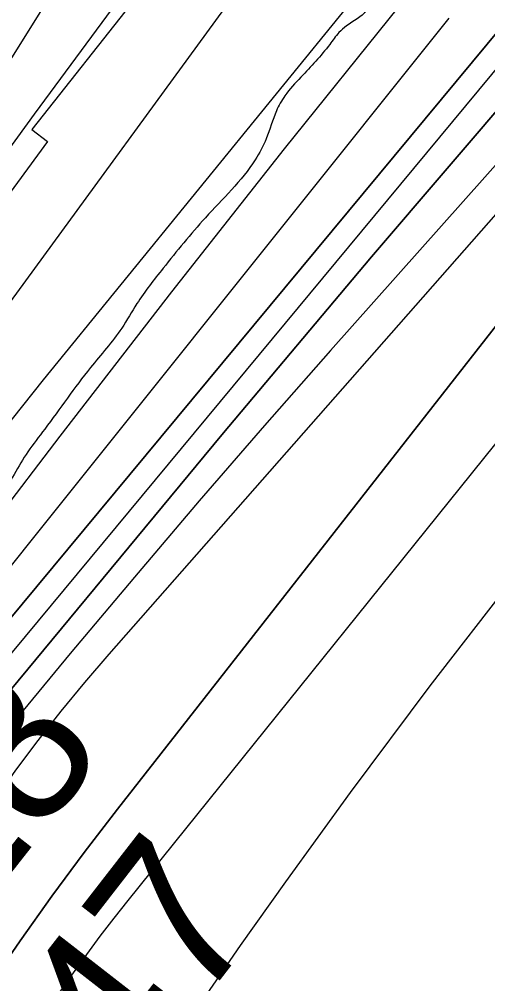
# Model space of a CAD drawing. Extents: x 3324104 to 3361979, y 612876 to 638273.
# Drawn here: x 3334590.1 to 3334793.3, y 622922.1 to 623340.2 of the extents above; entities that cross this region are included whole.
import ezdxf

# ---------------------------------------------------------------- set-up
doc = ezdxf.new("R2010")
doc.units = 0
for name, color, linetype in [('V-RIVR-EDGE', 7, 'Continuous'), ('V-RIVR-RANG', 7, 'Continuous'), ('V-ROAD-CNTR', 7, 'Continuous'), ('V-RRAP-RVMT', 7, 'Continuous'), ('V-TOPO-DPTH', 7, 'Continuous'), ('V-TOPO-MAJR', 7, 'Continuous'), ('V-TOPO-MINR', 7, 'Continuous'), ('V-TOPO-WATR', 7, 'Continuous')]:
    doc.layers.add(name, color=color, linetype=linetype)

msp = doc.modelspace()

# ---------------------------------------------------------------- linework, layer by layer
at = {"layer": 'V-RIVR-EDGE'}
msp.add_spline([(3334928.97, 623567.85), (3334918.71, 623560.2), (3334914.68, 623556.19), (3334911.74, 623548.52), (3334903.31, 623541.96), (3334897.46, 623537.59), (3334883.89, 623523.37), (3334877.3, 623516.44), (3334875.1, 623512.79), (3334874.72, 623510.23), (3334869.21, 623497.09), (3334851.98, 623477.02), (3334839.87, 623459.87), (3334820.45, 623439.82), (3334813.49, 623432.89), (3334808.72, 623428.15), (3334791.86, 623408.45), (3334776.46, 623388.75), (3334766.19, 623376.71), (3334752.99, 623361.39), (3334747.86, 623355.19), (3334743.82, 623348.25), (3334740.89, 623343.87), (3334732.1, 623337.31), (3334728.8, 623334.4), (3334724.77, 623329.29), (3334712.3, 623315.07), (3334705.34, 623307.04), (3334701.67, 623300.47), (3334697.25, 623288.42), (3334692.47, 623279.29), (3334670.85, 623254.12), (3334652.51, 623232.23), (3334641.14, 623216.91), (3334634.54, 623206.32), (3334620.97, 623189.18), (3334601.16, 623162.54), (3334593.83, 623152.69), (3334582.08, 623132.98), (3334567.04, 623111.08), (3334554.2, 623092.11), (3334532.19, 623061.45), (3334516.05, 623038.46), (3334501.73, 623013.64), (3334486.32, 622989.92), (3334474.96, 622976.42), (3334471.29, 622971.31), (3334468.71, 622964.01), (3334466.11, 622945.37), (3334458.39, 622929.31), (3334449.59, 622916.9), (3334437.49, 622903.41), (3334430.89, 622897.21), (3334429.42, 622893.92), (3334430.51, 622889.17), (3334430.13, 622884.78), (3334422.09, 622884.44), (3334418.06, 622881.52), (3334414.39, 622876.78), (3334408.87, 622862.17), (3334399.7, 622849.03), (3334390.17, 622835.53), (3334378.44, 622826.06), (3334363.06, 622813.66), (3334337.75, 622777.9), (3334331.13, 622762.57), (3334327.81, 622750.15), (3334323.78, 622746.5), (3334319.75, 622741.39), (3334312.78, 622733), (3334306.55, 622727.54), (3334299.94, 622714.39), (3334295.53, 622705.63), (3334291.88, 622705.27), (3334287.48, 622702.36), (3334279.79, 622694.34), (3334261.06, 622661.85), (3334258.85, 622655.27), (3334258.48, 622650.52), (3334256.27, 622646.14), (3334249.67, 622637.39), (3334242.68, 622620.59), (3334233.12, 622595.39), (3334227.97, 622581.88), (3334227.22, 622574.2), (3334223.91, 622567.63), (3334219.88, 622563.62), (3334214.74, 622557.05), (3334213.27, 622550.47), (3334212.51, 622539.88), (3334211.02, 622528.55), (3334205.89, 622523.08), (3334199.67, 622521.63), (3334192.36, 622521.65), (3334181.38, 622517.65), (3334175.51, 622506.7), (3334173.65, 622495.01), (3334174.34, 622480.02), (3334173.22, 622468.69), (3334165.51, 622456.28), (3334156.34, 622440.95), (3334148.28, 622435.49), (3334140.95, 622428.56), (3334132.89, 622422.37), (3334131.79, 622417.62), (3334130.28, 622400.8), (3334129.53, 622392.03), (3334127.69, 622388.75), (3334124.76, 622384.73), (3334120.37, 622384.01), (3334113.42, 622383.67), (3334109.39, 622378.92), (3334105.72, 622372.72), (3334106.08, 622370.89), (3334106.8, 622364.67), (3334104.22, 622358.83), (3334092.86, 622346.07), (3334087.37, 622343.89), (3334077.85, 622335.14), (3334066.49, 622326.03), (3334058.79, 622317.64), (3334055.47, 622304.48), (3334054.73, 622298.64), (3334054.34, 622290.23), (3334052.14, 622286.22), (3334045.55, 622285.14), (3334038.59, 622277.84), (3334027.23, 622264.71), (3334003.75, 622232.6), (3333990.17, 622210.33), (3333969.97, 622172), (3333947.58, 622134.04), (3333931.07, 622108.49), (3333921.53, 622095.36), (3333906.11, 622069.44), (3333885.18, 622030.74), (3333866.11, 622004.11), (3333836.74, 621954.1), (3333808.83, 621904.82), (3333789, 621866.49), (3333773.55, 621825.22), (3333764.35, 621802.58), (3333753.68, 621773.36), (3333750.32, 621746.32), (3333745.51, 621722.57), (3333743.29, 621710.51), (3333742.49, 621684.19), (3333742.81, 621665.91), (3333738.03, 621655.69), (3333731.42, 621640.35), (3333723.35, 621629.41), (3333720.4, 621621.37), (3333716.71, 621607.86), (3333712.63, 621581.55), (3333709.64, 621557.06), (3333708.86, 621537.32), (3333711.36, 621514.29), (3333711.7, 621504.05), (3333710.95, 621494.55), (3333705.08, 621484.33), (3333691.48, 621455.48), (3333683.75, 621436.13), (3333680.79, 621419.32), (3333677.82, 621402.51), (3333676.69, 621386.8), (3333678.84, 621369.25), (3333684.3, 621359), (3333685.75, 621355.34), (3333683.92, 621353.88), (3333681.35, 621349.13), (3333676.95, 621343.66), (3333671.06, 621329.79), (3333664.81, 621313.35), (3333662.97, 621308.24), (3333659.66, 621300.57), (3333655.97, 621286.69), (3333654.86, 621280.11), (3333652.29, 621278.66), (3333646.07, 621275.38), (3333642.77, 621270.27), (3333641.29, 621264.43), (3333642.01, 621259.31), (3333642, 621253.09), (3333639.78, 621245.06), (3333636.12, 621240.68), (3333634.64, 621234.47), (3333623.99, 621213.66), (3333608.54, 621175.68), (3333598.59, 621144.27), (3333594.52, 621124.9), (3333593.41, 621119.42), (3333588.28, 621113.59), (3333583.51, 621106.65), (3333577.64, 621096.43), (3333573.24, 621092.79), (3333568.85, 621090.24), (3333567.74, 621085.49), (3333565.53, 621077.45), (3333558.92, 621067.96), (3333558.55, 621064.68), (3333561.45, 621054.07), (3333560.32, 621041.64), (3333556.27, 621029.59), (3333554.8, 621025.94), (3333558.8, 621018.62), (3333564.63, 621010.19), (3333561.69, 621005.81), (3333557.67, 621003.27), (3333553.63, 620997.06), (3333546.64, 620979.17), (3333540.39, 620964.56), (3333533.77, 620947.4), (3333531.54, 620933.51), (3333527.86, 620925.11), (3333521.25, 620911.97), (3333515.75, 620906.5), (3333510.99, 620902.85), (3333508.41, 620894.82), (3333502.91, 620885.33), (3333500.32, 620874), (3333494.83, 620869.26), (3333490.43, 620866.72), (3333480.53, 620852.48), (3333474.29, 620841.9), (3333459.22, 620811.23), (3333451.52, 620799.92), (3333448.21, 620792.61), (3333444.9, 620782.75), (3333445.25, 620777.27), (3333447.42, 620768.86), (3333445.95, 620765.2), (3333442.66, 620764.85), (3333437.54, 620764.49), (3333431.68, 620759.39), (3333422.14, 620744.06), (3333414.41, 620723.61), (3333401.92, 620696.96), (3333396.42, 620690.02), (3333386.53, 620683.47), (3333377.37, 620672.89), (3333371.86, 620665.23), (3333365.63, 620658.3), (3333363.07, 620655.38), (3333362.69, 620651.36), (3333366.7, 620647.33), (3333367.42, 620644.04), (3333366.32, 620642.21), (3333361.2, 620641.13), (3333354.98, 620639.31), (3333350.58, 620631.28), (3333343.23, 620617.41), (3333342.11, 620608.64), (3333342.82, 620598.77), (3333340.98, 620591.83), (3333334.75, 620587.82), (3333330.35, 620583.45), (3333327.05, 620577.61), (3333323.76, 620575.79), (3333320.82, 620571.04), (3333318.98, 620565.56), (3333317.86, 620558.99), (3333320.77, 620553.13), (3333320.76, 620546.92), (3333316.73, 620541.81), (3333299.52, 620529.79), (3333291.45, 620522.5), (3333285.97, 620519.95), (3333281.94, 620517.04), (3333272.4, 620502.44), (3333265.42, 620489.66), (3333262.48, 620485.28), (3333258.81, 620477.25), (3333256.97, 620471.77), (3333260.96, 620459.33), (3333259.85, 620452.75), (3333255.8, 620444.72), (3333256.89, 620441.43), (3333262.72, 620434.1), (3333263.07, 620426.06), (3333261.24, 620423.51), (3333262.67, 620413.63), (3333262.66, 620408.52), (3333261.92, 620406.32), (3333256.07, 620405.61), (3333253.87, 620402.32), (3333258.98, 620396.83), (3333259.32, 620388.78), (3333259.31, 620385.13), (3333256.73, 620374.17), (3333251.23, 620369.8), (3333245.02, 620369.81), (3333242.09, 620367.99), (3333240.23, 620354.1), (3333243.49, 620342.4), (3333241.62, 620327.42), (3333235.75, 620318.66), (3333229.88, 620309.17), (3333223.29, 620302.97), (3333220.71, 620296.76), (3333219.96, 620286.89), (3333223.97, 620284.69), (3333227.62, 620283.22), (3333229.81, 620279.56), (3333228.33, 620275.18), (3333226.14, 620273.35), (3333218.46, 620273.37), (3333218.09, 620271.55), (3333218.43, 620260.58), (3333225.36, 620253.25), (3333228.64, 620249.59), (3333226.07, 620244.84), (3333215.81, 620234.63), (3333210.3, 620225.51), (3333208.81, 620213.45), (3333208.05, 620200.65), (3333209.83, 620184.57), (3333207.24, 620172.14), (3333199.15, 620150.23), (3333189.92, 620114.79), (3333184.75, 620095.07), (3333180.36, 620089.96), (3333175.2, 620073.89), (3333167.07, 620038.82), (3333162.3, 620030.06), (3333162.65, 620023.84), (3333163.7, 620004.83), (3333159.62, 619981.44), (3333146.75, 619951.87), (3333138.62, 619917.16), (3333131.98, 619891.22), (3333123.86, 619859.8), (3333118.71, 619847.39), (3333115.41, 619841.91), (3333113.14, 619813.41), (3333110.17, 619792.94), (3333103.19, 619781.26), (3333088.16, 619764.12), (3333080.84, 619760.12), (3333074.61, 619752.09), (3333073.5, 619748.07), (3333076.04, 619740.75), (3333075.3, 619736), (3333065.04, 619724.7), (3333062.1, 619720.68), (3333054.4, 619710.83), (3333044.08, 619676.86), (3333031.15, 619622.79), (3333019.73, 619586.27), (3333011.99, 619559.97), (3333004.97, 619532.2), (3333004.23, 619526.35), (3333007.5, 619517.21), (3333006.03, 619513.56), (3333002.35, 619504.79), (3332997.95, 619500.78), (3332994.65, 619495.31), (3332992.4, 619473.74), (3332989.42, 619449.26), (3332987.92, 619433.55), (3332988.61, 619417.83), (3332984.91, 619401.38), (3332980.12, 619386.41), (3332972.42, 619375.1), (3332966.88, 619354.27), (3332958.39, 619318.84), (3332949.88, 619279.01), (3332945.08, 619258.55), (3332945.79, 619249.41), (3332945.03, 619237.72), (3332939.51, 619223.84), (3332931.42, 619204.85), (3332929.91, 619185.85), (3332927.31, 619169.4), (3332922.14, 619148.95), (3332922.49, 619140.17), (3332924.3, 619133.59), (3332920.63, 619127.02), (3332919.51, 619119.34), (3332919.13, 619112.4), (3332916.91, 619099.98), (3332914.32, 619087.92), (3332905.11, 619060.89), (3332898.1, 619033.86), (3332892.56, 619012.3), (3332891.41, 618990.37), (3332890.3, 618984.16), (3332882.96, 618971.75), (3332878.52, 618949.83), (3332874.78, 618918.77), (3332873.6, 618882.22), (3332869.89, 618859.93), (3332865.82, 618842.76), (3332855.9, 618819.38), (3332845.58, 618785.41), (3332838.54, 618748.15), (3332836.99, 618714.15), (3332831.76, 618666.64), (3332832.42, 618639.23), (3332838.58, 618615.82), (3332848.01, 618586.55), (3332849.43, 618569.37), (3332847.54, 618545.97), (3332848.96, 618525.87), (3332853.23, 618480.16), (3332859.29, 618418), (3332861.03, 618383.64), (3332865.68, 618343.05), (3332869.61, 618305.75), (3332871.95, 618265.06)], degree=3, dxfattribs=at)
at = {"layer": 'V-ROAD-CNTR'}
msp.add_lwpolyline([(3334629.71, 623392.29), (3334574.27, 623303.75), (3334468.48, 623176.21), (3334394.87, 623051.3), (3334271.37, 622882.62), (3334173.67, 622760.96), (3334090.93, 622644.27), (3333987.27, 622488.25), (3333955.33, 622386.87), (3333888.79, 622257.83), (3333807.73, 622134.75), (3333728.11, 622030.65), (3333687.51, 621962.51), (3333656.93, 621906.65), (3333623.21, 621766.56), (3333599.99, 621542.37), (3333577.04, 621387.34), (3333525.51, 621199.98), (3333462.48, 621048.53), (3333413.43, 620946.35), (3333342.69, 620840.84), (3333310.24, 620790.87)], dxfattribs=at)
at = {"layer": 'V-RRAP-RVMT'}
for p, q in [((3334683.63, 623404.03), (3334595.58, 623292.45)), ((3334595.58, 623292.45), (3334602.35, 623287.26)), ((3334602.35, 623287.26), (3334519.21, 623174.11))]:
    msp.add_line(p, q, dxfattribs=at)
at = {"layer": 'V-TOPO-DPTH'}
for points in [[(3333513.71, 620864.11), (3333764.04, 621607.46), (3334134.95, 622369.46), (3334142.73, 622383.57), (3334150.67, 622397.59), (3334158.73, 622411.55), (3334533.96, 623016.58), (3334545.48, 623031.24), (3334557.24, 623045.72), (3335076.2, 623670.27)], [(3333513.71, 620864.11), (3333764.04, 621607.46), (3334134.95, 622369.46), (3334142.73, 622383.57), (3334150.67, 622397.59), (3334158.73, 622411.55), (3334533.96, 623016.58), (3334545.48, 623031.24), (3334557.24, 623045.72), (3335076.2, 623670.27)], [(3335115.71, 623618.14), (3334628.92, 623064.97), (3334618.42, 623052.7), (3334608.15, 623040.26), (3334598.22, 623027.54), (3334588.52, 623014.64), (3334579.17, 623001.48), (3334570.05, 622988.17), (3334561.27, 622974.62), (3334552.73, 622960.93), (3334386.78, 622687.23), (3334346.09, 622620.54), (3334305.22, 622553.96), (3334264.24, 622487.45), (3334201.04, 622385.21), (3334191.66, 622369.82), (3334182.41, 622354.36), (3334173.35, 622338.78), (3333920.7, 621659.57)], [(3335115.71, 623618.14), (3334628.92, 623064.97), (3334618.42, 623052.7), (3334608.15, 623040.26), (3334598.22, 623027.54), (3334588.52, 623014.64), (3334579.17, 623001.48), (3334570.05, 622988.17), (3334561.27, 622974.62), (3334552.73, 622960.93), (3334386.78, 622687.23), (3334346.09, 622620.54), (3334305.22, 622553.96), (3334264.24, 622487.45), (3334201.04, 622385.21), (3334191.66, 622369.82), (3334182.41, 622354.36), (3334173.35, 622338.78), (3333920.7, 621659.57)], [(3335005.33, 623415.52), (3334637.16, 622958.19), (3334631.09, 622950.49), (3334625.11, 622942.72), (3334619.28, 622934.84), (3334613.55, 622926.88), (3334585.43, 622887.03), (3334565.87, 622858.99), (3334546.51, 622830.8), (3334527.47, 622802.41), (3334508.63, 622773.87), (3334359.14, 622544.7), (3334339.89, 622515.19), (3334320.64, 622485.67), (3334301.41, 622456.15), (3334282.17, 622426.63), (3334256.69, 622387.52), (3334250.35, 622377.47), (3334244.19, 622367.3), (3334238.32, 622356.97), (3334232.64, 622346.53), (3334227.25, 622335.93)], [(3335005.33, 623415.52), (3334637.16, 622958.19), (3334631.09, 622950.49), (3334625.11, 622942.72), (3334619.28, 622934.84), (3334613.55, 622926.88), (3334585.43, 622887.03), (3334565.87, 622858.99), (3334546.51, 622830.8), (3334527.47, 622802.41), (3334508.63, 622773.87), (3334359.14, 622544.7), (3334339.89, 622515.19), (3334320.64, 622485.67), (3334301.41, 622456.15), (3334282.17, 622426.63), (3334256.69, 622387.52), (3334250.35, 622377.47), (3334244.19, 622367.3), (3334238.32, 622356.97), (3334232.64, 622346.53), (3334227.25, 622335.93)], [(3333843.82, 621569.12), (3334149.32, 622342.23), (3334163.92, 622368.01), (3334178.82, 622393.61), (3334193.94, 622419.09), (3334211.84, 622448.87), (3334235.99, 622489.19), (3334260.04, 622529.57), (3334283.95, 622570.03), (3334307.77, 622610.55), (3334357.08, 622694.81), (3334544.16, 622997.59), (3334549.36, 623004.55), (3334554.73, 623011.37), (3334560.2, 623018.12), (3334677.98, 623160.02), (3334742.94, 623237.21), (3334808.57, 623313.81), (3334875.22, 623389.52)], [(3334875.22, 623389.52), (3334808.57, 623313.81), (3334742.94, 623237.21), (3334677.98, 623160.02), (3334560.2, 623018.12), (3334554.73, 623011.37), (3334549.36, 623004.55), (3334544.16, 622997.59), (3334357.08, 622694.81), (3334307.77, 622610.55), (3334283.95, 622570.03), (3334260.04, 622529.57), (3334235.99, 622489.19), (3334211.84, 622448.87), (3334193.94, 622419.09), (3334178.82, 622393.61), (3334163.92, 622368.01), (3334149.32, 622342.23), (3333843.82, 621569.12)], [(3333878.35, 621477.81), (3333890.69, 621505.51), (3333902.96, 621533.25), (3334190.87, 622328.93), (3334194.79, 622335.62), (3334198.78, 622342.28), (3334202.86, 622348.87), (3334207.01, 622355.43), (3334363.98, 622599.86), (3334442.66, 622720.84), (3334482.56, 622780.97), (3334522.73, 622840.91), (3334577.01, 622921.31), (3334590.45, 622940.77), (3334604.16, 622960.03), (3334618.28, 622978.99), (3334632.67, 622997.76), (3334823.25, 623240.91), (3334876.37, 623307.56), (3334930.19, 623373.62)], [(3333878.35, 621477.81), (3333890.69, 621505.51), (3333902.96, 621533.25), (3334190.87, 622328.93), (3334194.79, 622335.62), (3334198.78, 622342.28), (3334202.86, 622348.87), (3334207.01, 622355.43), (3334363.98, 622599.86), (3334442.66, 622720.84), (3334482.56, 622780.97), (3334522.73, 622840.91), (3334577.01, 622921.31), (3334590.45, 622940.77), (3334604.16, 622960.03), (3334618.28, 622978.99), (3334632.67, 622997.76), (3334823.25, 623240.91), (3334876.37, 623307.56), (3334930.19, 623373.62)], [(3334754.69, 623345.59), (3334705.09, 623284.06), (3334656.19, 623221.97), (3334607.77, 623159.5), (3334551.11, 623085.53), (3334531.59, 623059.61), (3334512.34, 623033.49), (3334493.51, 623007.08), (3334474.95, 622980.46), (3334104.22, 622396.27), (3334098.18, 622385.08), (3334079.05, 622349.07), (3334063.66, 622319.75), (3334048.48, 622290.34), (3334033.6, 622260.77), (3334018.92, 622231.1), (3334017.42, 622228.04), (3334002.11, 622196.78), (3333986.74, 622165.55), (3333971.31, 622134.35)]]:
    msp.add_lwpolyline(points, dxfattribs=at)
at = {"layer": 'V-TOPO-MAJR'}
for points in [[(3335201.95, 623551.78), (3334878.08, 623185.29), (3334840.45, 623141.44), (3334803.69, 623096.89), (3334768.24, 623051.29), (3334733.66, 623004.99), (3334705.66, 622966.35), (3334686, 622938.67), (3334666.7, 622910.75), (3334647.93, 622882.46), (3334629.52, 622853.93), (3334572.61, 622763.91), (3334525.63, 622690.44), (3334478.13, 622617.32), (3334429.85, 622544.7), (3334381.07, 622472.42), (3334282.44, 622327.95), (3334271.99, 622312.03), (3334261.95, 622295.88), (3333970.42, 621470.67)], [(3334648.28, 623369.27), (3334596.63, 623299.09), (3334545.37, 623228.62), (3334473.52, 623129.01), (3334458.61, 623108.04), (3334443.89, 623086.94), (3334125.27, 622553.57), (3334112.93, 622532.92), (3334102.19, 622515.25), (3334095.04, 622503.54), (3334087.85, 622491.86), (3334080.61, 622480.21), (3334073.33, 622468.59), (3334066.11, 622456.93), (3334058.99, 622445.21), (3334052.03, 622433.39), (3334045.17, 622421.52), (3333709.62, 621719.16)]]:
    msp.add_lwpolyline(points, dxfattribs=at)
at = {"layer": 'V-TOPO-MINR'}
for points in [[(3335004.81, 623679.91), (3334600.48, 623183.82), (3334582.48, 623161.33), (3334564.74, 623138.65), (3334547.39, 623115.66), (3334530.31, 623092.47), (3334513.56, 623069.04), (3334496.98, 623045.48), (3334480.67, 623021.75), (3334464.53, 622997.89), (3334092.07, 622420.89), (3334080.1, 622399.86), (3334068.32, 622378.71), (3334010.58, 622273.35), (3333986.79, 622228.5), (3333963.83, 622183.24), (3333942.13, 622137.37)], [(3335115.71, 623618.14), (3334628.92, 623064.97), (3334618.42, 623052.7), (3334608.15, 623040.26), (3334598.22, 623027.54), (3334588.52, 623014.64), (3334579.17, 623001.48), (3334570.05, 622988.17), (3334561.27, 622974.62), (3334552.73, 622960.93), (3334386.78, 622687.23), (3334346.09, 622620.54), (3334305.22, 622553.96), (3334264.24, 622487.45), (3334201.04, 622385.21), (3334191.66, 622369.82), (3334182.41, 622354.36), (3334173.35, 622338.78), (3333920.7, 621659.57)], [(3335099.82, 623617.28), (3334725.11, 623196.54), (3334696.49, 623164.06), (3334668.1, 623131.39), (3334640.05, 623098.42), (3334612.24, 623065.25), (3334561.69, 623004.32), (3334559.36, 623001.44), (3334557.07, 622998.53), (3334554.85, 622995.56), (3334334.46, 622628.32), (3334302.51, 622574.69), (3334270.32, 622521.22), (3334237.97, 622467.84), (3334197.63, 622401.63), (3334185.45, 622381.35), (3334173.43, 622360.98), (3334161.66, 622340.47), (3334150.06, 622319.85), (3333883.24, 621616.57)], [(3334790.43, 623497.63), (3334481.36, 623074.35), (3334477.52, 623069), (3334473.71, 623063.63), (3334469.98, 623058.2), (3334466.3, 623052.74), (3334452.17, 623031.47), (3334441.53, 623015.31), (3334430.99, 622999.08), (3334115.01, 622498.36), (3334111.39, 622492.54), (3334093.25, 622462.96), (3334075.38, 622433.21), (3334057.94, 622403.21), (3334040.77, 622373.05), (3333752.02, 621768.15), (3333740.48, 621744.73), (3333728.68, 621721.43), (3333722.99, 621710.42), (3333708.23, 621681.67), (3333693.6, 621652.86), (3333482.93, 621079.79)], [(3335005.33, 623415.52), (3334637.16, 622958.19), (3334631.09, 622950.49), (3334625.11, 622942.72), (3334619.28, 622934.84), (3334613.55, 622926.88), (3334585.43, 622887.03), (3334565.87, 622858.99), (3334546.51, 622830.8), (3334527.47, 622802.41), (3334508.63, 622773.87), (3334359.14, 622544.7), (3334339.89, 622515.19), (3334320.64, 622485.67), (3334301.41, 622456.15), (3334282.17, 622426.63), (3334256.69, 622387.52), (3334250.35, 622377.47), (3334244.19, 622367.3), (3334238.32, 622356.97), (3334232.64, 622346.53), (3334227.25, 622335.93)], [(3334868.27, 623404.65), (3334558.72, 623031.92), (3334550.11, 623021.31), (3334541.66, 623010.56), (3334262.5, 622561.44), (3334249.41, 622538.96), (3334233.5, 622511.7), (3334217.53, 622484.47), (3334201.5, 622457.27), (3334185.43, 622430.1), (3334169.49, 622402.86), (3334153.76, 622375.49), (3334138.37, 622347.94), (3333802.43, 621595.32), (3333580, 620973.55)], [(3334875.22, 623389.52), (3334808.57, 623313.81), (3334742.94, 623237.21), (3334677.98, 623160.02), (3334560.2, 623018.12), (3334554.73, 623011.37), (3334549.36, 623004.55), (3334544.16, 622997.59), (3334357.08, 622694.81), (3334307.77, 622610.55), (3334283.95, 622570.03), (3334260.04, 622529.57), (3334235.99, 622489.19), (3334211.84, 622448.87), (3334193.94, 622419.09), (3334178.82, 622393.61), (3334163.92, 622368.01), (3334149.32, 622342.23), (3333843.82, 621569.12)], [(3334930.19, 623373.62), (3334876.37, 623307.56), (3334823.25, 623240.91), (3334632.67, 622997.76), (3334618.28, 622978.99), (3334604.16, 622960.03), (3334590.45, 622940.77), (3334577.01, 622921.31), (3334522.73, 622840.91), (3334482.56, 622780.97), (3334442.66, 622720.84), (3334363.98, 622599.86), (3334207.01, 622355.43), (3334202.86, 622348.87), (3334198.78, 622342.28), (3334194.79, 622335.62), (3334190.87, 622328.93), (3333902.96, 621533.25), (3333890.69, 621505.51), (3333878.35, 621477.81)], [(3334754.69, 623345.59), (3334705.09, 623284.06), (3334656.19, 623221.97), (3334607.77, 623159.5), (3334551.11, 623085.53), (3334531.59, 623059.61), (3334512.34, 623033.49), (3334493.51, 623007.08), (3334474.95, 622980.46), (3334104.22, 622396.27), (3334098.18, 622385.08), (3334079.05, 622349.07), (3334063.66, 622319.75), (3334048.48, 622290.34), (3334033.6, 622260.77), (3334018.92, 622231.1), (3334017.42, 622228.04), (3334002.11, 622196.78), (3333986.74, 622165.55), (3333971.31, 622134.35)], [(3334776.45, 623340.65), (3334554.67, 623063.64), (3334539.29, 623044.04), (3334524.18, 623024.23), (3334509.46, 623004.13), (3334134.97, 622398.88), (3334134.11, 622397.37), (3334131.73, 622393.23), (3334130.78, 622391.52), (3333746.1, 621634.52), (3333742.45, 621626.79), (3333738.85, 621619.03), (3333529, 620965.76)]]:
    msp.add_lwpolyline(points, dxfattribs=at)
at = {"layer": 'V-TOPO-WATR'}
msp.add_lwpolyline([(3335076.2, 623670.27), (3334557.24, 623045.72), (3334545.48, 623031.24), (3334533.96, 623016.58), (3334158.73, 622411.55), (3334150.67, 622397.59), (3334142.73, 622383.57), (3334134.95, 622369.46), (3333764.04, 621607.46), (3333513.71, 620864.11)], dxfattribs=at)

# ---------------------------------------------------------------- texts
at = {"layer": 'V-RIVR-RANG'}
for s, rotation, p in [('-18', 51.8783, (3334548.93, 622922.12)), ('-47', 52.1576, (3334618.39, 622848.01))]:
    msp.add_text(s, height=67, rotation=rotation, dxfattribs=at).set_placement(p)

doc.saveas('drawing.dxf')
